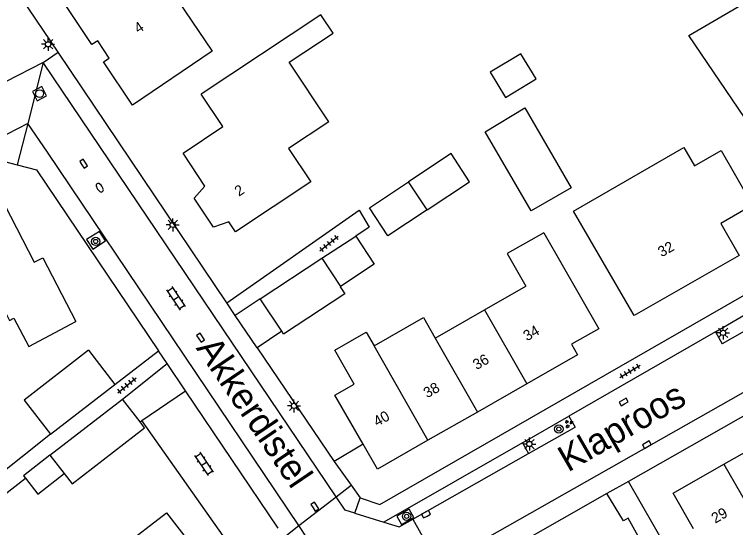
# Model space of a CAD drawing. Extents: x 136000 to 141014, y 402000 to 403500.
# Drawn here: x 137196.5 to 137265, y 402209.4 to 402258.2 of the extents above; entities that cross this region are included whole.
import ezdxf

# ---------------------------------------------------------------- set-up
doc = ezdxf.new("R2010")
doc.units = 0
for name, color, linetype in [('gg-afsc-erfafscheiding', 7, 'Continuous'), ('gg-afsc-muur', 7, 'Continuous'), ('gg-anno-huisnummerreeks BGT', 7, 'Continuous'), ('gg-anno-openbare ruimte label', 7, 'Continuous'), ('gg-bbg-bijgebouw', 7, 'Continuous'), ('gg-bbg-gedigitaliseerde bebouwing', 7, 'Continuous'), ('gg-bbg-gedigitaliseerde bijgebouw', 7, 'Continuous'), ('gg-bbg-hoofdgebouw', 7, 'Continuous'), ('gg-bbg-tussenscheiding', 7, 'Continuous'), ('gg-knt-verharding', 7, 'Continuous'), ('gg-knt-verharding nz', 7, 'Continuous'), ('gt-grn-weggrens', 7, 'Continuous'), ('gt-symb-boom', 7, 'Continuous'), ('gt-symb-brandkraan', 7, 'Continuous'), ('gt-symb-groenvak', 7, 'Continuous'), ('gt-symb-klinker verharding', 7, 'Continuous'), ('gt-symb-kolk', 7, 'Continuous'), ('gt-symb-lichtmast', 7, 'Continuous'), ('gt-symb-rioolschacht', 7, 'Continuous'), ('gt-symb-tegel verharding', 7, 'Continuous')]:
    doc.layers.add(name, color=color, linetype=linetype)

# ---------------------------------------------------------------- blocks, each defined once
blk = doc.blocks.new('gt0-TEG1')
at = {"layer": 'gt-symb-tegel verharding'}
for p, q in [((-1.125, 0), (1.125, 0)), ((-0.9, -0.25), (-0.9, 0.25)), ((-0.45, -0.25), (-0.45, 0.25)), ((0, -0.25), (0, 0.25)), ((0.45, -0.25), (0.45, 0.25)), ((0.9, -0.25), (0.9, 0.25))]:
    blk.add_line(p, q, dxfattribs=at)
blk = doc.blocks.new('gt0-RS')
at = {"layer": 'gt-symb-rioolschacht'}
blk.add_lwpolyline([(-0.5, -0.5), (0.5, -0.5), (0.5, 0.5), (-0.5, 0.5)], close=True, dxfattribs=at)
blk.add_circle((0, 0), 0.375, dxfattribs=at)
blk = doc.blocks.new('gt0-LMAST')
at = {"layer": 'gt-symb-lichtmast'}
for p, q in [((-0.182, 0.173), (-0.447, 0.438)), ((-0.005, 0.246), (-0.005, 0.621)), ((0.172, 0.173), (0.437, 0.438)), ((-0.255, -0.004), (-0.63, -0.004)), ((-0.182, -0.181), (-0.447, -0.446)), ((-0.005, -0.254), (-0.005, -0.629)), ((0.437, -0.446), (0.172, -0.181)), ((0.245, -0.004), (0.62, -0.004))]:
    blk.add_line(p, q, dxfattribs=at)
blk.add_circle((-0.005, -0.004), 0.25, dxfattribs=at)
blk = doc.blocks.new('gt0-KOLK')
at = {"layer": 'gt-symb-kolk'}
blk.add_lwpolyline([(0, 0), (0.375, 0), (0.375, 0.4), (-0.375, 0.4), (-0.375, 0), (0, 0)], dxfattribs=at)
blk = doc.blocks.new('gt0-BOOM')
at = {"layer": 'gt-symb-boom'}
for radius in [0.4, 0.2]:
    blk.add_circle((0, 0), radius, dxfattribs=at)
blk = doc.blocks.new('gt0-KL1')
at = {"layer": 'gt-symb-klinker verharding'}
for p, q in [((-1.15, 0.3), (1.15, 0.3)), ((-1, -0.3), (-1, 0.3)), ((-0.5, 0.3), (-0.5, 0.45)), ((0, -0.3), (0, 0.3)), ((0.5, 0.3), (0.5, 0.45)), ((1, -0.3), (1, 0.3)), ((-1.15, -0.3), (1.15, -0.3)), ((-0.5, -0.45), (-0.5, -0.3)), ((0.5, -0.45), (0.5, -0.3))]:
    blk.add_line(p, q, dxfattribs=at)
blk = doc.blocks.new('gt0-BR')
at = {"layer": 'gt-symb-brandkraan'}
for centre, radius, start, end in [((-0.244, 0), 0.206, 107.56694, 252.43307), ((0.599, -2.664), 3, 106.89205, 107.56694), ((0, -0.691), 0.938, 73.10799, 106.89205), ((-0.599, -2.664), 3, 72.43309, 73.10799), ((0.244, 0), 0.206, 287.56695, 72.43309), ((0.599, 2.664), 3, 252.43307, 253.10797), ((0, 0.691), 0.938, 253.10797, 286.89206), ((-0.599, 2.664), 3, 286.89206, 287.56695)]:
    blk.add_arc(centre, radius, start, end, dxfattribs=at)
blk = doc.blocks.new('gt0-GRVAK')
at = {"layer": 'gt-symb-groenvak'}
for p, q in [((-0.11, 0.189), (-0.228, 0.24)), ((-0.182, 0.153), (0.088, 0.153)), ((-0.091, 0.211), (-0.156, 0.322)), ((-0.047, 0.214), (-0.047, 0.393)), ((-0.004, 0.211), (0.061, 0.322)), ((0.015, 0.189), (0.133, 0.24)), ((0.262, -0.052), (0.197, 0.059)), ((0.305, -0.049), (0.305, 0.13)), ((0.349, -0.052), (0.414, 0.059)), ((-0.245, -0.228), (-0.363, -0.177)), ((-0.318, -0.264), (-0.047, -0.264)), ((-0.226, -0.206), (-0.291, -0.095)), ((-0.183, -0.203), (-0.183, -0.024)), ((-0.139, -0.206), (-0.074, -0.095)), ((-0.12, -0.228), (-0.002, -0.177)), ((0.243, -0.074), (0.125, -0.023)), ((0.17, -0.11), (0.441, -0.11)), ((0.368, -0.074), (0.486, -0.023))]:
    blk.add_line(p, q, dxfattribs=at)

msp = doc.modelspace()

# ---------------------------------------------------------------- linework, layer by layer
at = {"layer": 'gg-afsc-erfafscheiding'}
for p, q in [((137219.837, 402231.14), (137217.456, 402229.568)), ((137206.004, 402223.001), (137210.155, 402226.211))]:
    msp.add_line(p, q, dxfattribs=at)
for points in [[(137274.094, 402236.239), (137260.587, 402256.216), (137272.524, 402263.213), (137236.791, 402313.855)], [(137216.641, 402230.78), (137229.229, 402239.591), (137230.189, 402237.973), (137228.904, 402237.125)], [(137199.886, 402218.262), (137194.388, 402213.883), (137195.486, 402212.505), (137197.512, 402214.076)]]:
    msp.add_lwpolyline(points, dxfattribs=at)
at = {"layer": 'gg-afsc-muur'}
for p, q in [((137221.877, 402228.062), (137219.525, 402226.491)), ((137219.525, 402226.491), (137226.858, 402215.65))]:
    msp.add_line(p, q, dxfattribs=at)
at = {"layer": 'gg-bbg-bijgebouw'}
for p, q in [((137203.516, 402226.258), (137206.004, 402223.001)), ((137199.886, 402218.262), (137206.004, 402223.001)), ((137199.835, 402216.269), (137206.723, 402221.602)), ((137208.4, 402219.444), (137206.723, 402221.602)), ((137199.835, 402216.269), (137197.337, 402214.299)), ((137197.337, 402214.299), (137197.512, 402214.076))]:
    msp.add_line(p, q, dxfattribs=at)
for points in [[(137201.198, 402214.528), (137201.956, 402213.553), (137208.837, 402218.882), (137208.4, 402219.444)], [(137197.512, 402214.076), (137198.693, 402212.567), (137201.198, 402214.528)]]:
    msp.add_lwpolyline(points, dxfattribs=at)
at = {"layer": 'gg-bbg-gedigitaliseerde bebouwing'}
for p, q in [((137241.145, 402230.092), (137245.085, 402232.342)), ((137236.457, 402227.415), (137241.145, 402230.092)), ((137229.913, 402227.964), (137230.65, 402226.676))]:
    msp.add_line(p, q, dxfattribs=at)
for points in [[(137226.357, 402248), (137222.58, 402253.667), (137226.753, 402256.44), (137225.602, 402258.186), (137214.207, 402250.616)], [(137249.621, 402239.488), (137260.115, 402245.552), (137261.119, 402243.815), (137263.634, 402245.268)], [(137246.78, 402237.441), (137243.306, 402235.455), (137245.085, 402232.342)], [(137187.607, 402225.505), (137195.685, 402229.712), (137196.007, 402229.1), (137196.398, 402229.306), (137197.821, 402226.62), (137202.308, 402228.986)], [(137230.65, 402226.676), (137235.345, 402229.36), (137236.457, 402227.415)]]:
    msp.add_lwpolyline(points, dxfattribs=at)
at = {"layer": 'gg-bbg-gedigitaliseerde bijgebouw'}
for points in [[(137241.697, 402252.707), (137243.143, 402250.316), (137246.061, 402252.081), (137244.614, 402254.472), (137241.697, 402252.707)], [(137249.388, 402241.727), (137245.585, 402239.533), (137241.227, 402247.052), (137244.981, 402249.323), (137249.388, 402241.727)], [(137235.7, 402239.626), (137239.738, 402242.298), (137237.976, 402244.966), (137233.932, 402242.291)], [(137235.7, 402239.626), (137231.964, 402237.153), (137230.202, 402239.823), (137233.932, 402242.291)], [(137203.516, 402226.258), (137197.389, 402221.499), (137199.886, 402218.262)]]:
    msp.add_lwpolyline(points, dxfattribs=at)
at = {"layer": 'gg-bbg-hoofdgebouw'}
for p, q in [((137225.691, 402235.004), (137228.904, 402237.125)), ((137219.837, 402231.14), (137225.691, 402235.004)), ((137221.877, 402228.062), (137219.837, 402231.14)), ((137249.996, 402225.807), (137245.168, 402223.048)), ((137245.168, 402223.048), (137240.481, 402220.369)), ((137240.481, 402220.369), (137235.774, 402217.679)), ((137263.913, 402215.4), (137268.6, 402218.08)), ((137259.085, 402212.64), (137263.913, 402215.4)), ((137261.007, 402209.258), (137259.085, 402212.64))]:
    msp.add_line(p, q, dxfattribs=at)
for points in [[(137214.326, 402268.029), (137208.802, 402264.309), (137215.266, 402254.704), (137207.687, 402249.59), (137204.944, 402253.69), (137205.454, 402254.04), (137204.381, 402255.691), (137203.834, 402255.347), (137201.085, 402259.445), (137201.905, 402259.994)], [(137214.578, 402241.881), (137212.502, 402245.014), (137216.258, 402247.541), (137214.207, 402250.616)], [(137226.357, 402248), (137222.524, 402245.449), (137224.644, 402242.271), (137217.473, 402237.51), (137216.838, 402238.468)], [(137263.634, 402245.268), (137266.636, 402240.048), (137263.612, 402238.309), (137265.354, 402235.28), (137255.386, 402229.549), (137249.621, 402239.488)], [(137216.838, 402238.468), (137215.376, 402237.972), (137213.552, 402240.73), (137214.578, 402241.881)], [(137185.68, 402236.339), (137194.96, 402241.184), (137198.35, 402234.646), (137199.151, 402235.051), (137202.308, 402228.986)], [(137246.78, 402237.441), (137252.013, 402228.287), (137249.418, 402226.819), (137249.996, 402225.807)], [(137228.904, 402237.125), (137230.673, 402234.453), (137227.46, 402232.333)], [(137227.46, 402232.333), (137227.415, 402232.303), (137227.86, 402231.632), (137222.055, 402227.793), (137221.877, 402228.062)], [(137229.609, 402217.311), (137226.922, 402221.993), (137228.752, 402223.023), (137226.909, 402226.246), (137229.913, 402227.964)], [(137235.774, 402217.679), (137230.973, 402214.935), (137229.609, 402217.311)], [(137206.64, 402207.476), (137210.905, 402210.789), (137215.738, 402204.565), (137211.235, 402201.061), (137210.37, 402202.189)]]:
    msp.add_lwpolyline(points, dxfattribs=at)
at = {"layer": 'gg-bbg-tussenscheiding'}
for p, q in [((137235.7, 402239.626), (137233.932, 402242.291)), ((137225.691, 402235.004), (137227.46, 402232.333)), ((137241.145, 402230.092), (137245.168, 402223.048)), ((137236.457, 402227.415), (137240.481, 402220.369)), ((137235.774, 402217.679), (137230.65, 402226.676)), ((137199.835, 402216.269), (137201.198, 402214.528)), ((137263.913, 402215.4), (137267.921, 402208.387))]:
    msp.add_line(p, q, dxfattribs=at)
at = {"layer": 'gg-knt-verharding'}
for p, q in [((137200.616, 402254.615), (137196.781, 402260.319)), ((137216.641, 402230.78), (137200.616, 402254.615)), ((137217.456, 402229.568), (137216.641, 402230.78)), ((137219.525, 402226.491), (137217.456, 402229.568)), ((137263.108, 402227.995), (137249.179, 402219.977)), ((137263.108, 402227.995), (137263.742, 402226.855)), ((137210.968, 402225.004), (137210.155, 402226.211)), ((137276.905, 402226.297), (137254.831, 402213.772)), ((137206.723, 402221.602), (137210.968, 402225.004)), ((137212.719, 402222.405), (137210.968, 402225.004)), ((137208.567, 402219.558), (137212.719, 402222.405)), ((137208.4, 402219.444), (137208.567, 402219.558)), ((137217.635, 402206.707), (137208.567, 402219.558)), ((137244.747, 402217.437), (137249.179, 402219.977)), ((137249.179, 402219.977), (137249.779, 402218.932)), ((137245.335, 402216.41), (137249.779, 402218.932)), ((137229.609, 402217.311), (137226.858, 402215.65)), ((137244.747, 402217.437), (137231.59, 402209.892)), ((137244.747, 402217.437), (137245.335, 402216.41)), ((137226.858, 402215.65), (137228.469, 402213.401)), ((137227.055, 402212.307), (137228.469, 402213.401)), ((137228.469, 402213.401), (137229.32, 402212.214)), ((137254.831, 402213.772), (137252.77, 402212.603)), ((137258.305, 402207.711), (137254.831, 402213.772)), ((137252.77, 402212.603), (137237.744, 402204.077)), ((137223.506, 402209.56), (137227.055, 402212.307)), ((137228.808, 402210.762), (137229.32, 402212.214)), ((137228.808, 402210.762), (137231.59, 402209.892)), ((137234.339, 402210.172), (137236.787, 402205.79)), ((137222.092, 402208.466), (137223.506, 402209.56))]:
    msp.add_line(p, q, dxfattribs=at)
for points in [[(137124.757, 402208.239), (137194.898, 402244.385), (137196.728, 402243.905)], [(137196.728, 402243.905), (137198.557, 402243.424), (137210.155, 402226.211)], [(137263.108, 402227.995), (137283.621, 402240.006), (137285.343, 402241.097)], [(137285.998, 402240.007), (137271.351, 402231.173), (137263.742, 402226.855)], [(137203.314, 402236.783), (137203.903, 402235.882), (137205.125, 402236.658), (137204.536, 402237.558), (137203.314, 402236.783)], [(137229.32, 402212.214), (137231.192, 402211.578), (137274.094, 402236.239)], [(137256.831, 402206.617), (137254.799, 402210.265), (137254.37, 402210.016), (137252.77, 402212.603)], [(137232.816, 402210.462), (137233.263, 402209.679), (137234.431, 402210.332), (137233.984, 402211.115), (137232.816, 402210.462)]]:
    msp.add_lwpolyline(points, dxfattribs=at)
at = {"layer": 'gg-knt-verharding nz'}
for p, q in [((137199.183, 402253.649), (137195.628, 402251.816)), ((137227.055, 402212.307), (137199.183, 402253.649)), ((137276.356, 402228.257), (137236.787, 402205.79)), ((137221.54, 402209.309), (137212.719, 402222.405)), ((137234.339, 402210.172), (137245.335, 402216.41))]:
    msp.add_line(p, q, dxfattribs=at)
for points in [[(137197.733, 402247.823), (137194.744, 402246.314), (137120.282, 402207.889)], [(137223.506, 402209.56), (137199.603, 402245.095), (137197.733, 402247.823)], [(137228.808, 402210.762), (137227.907, 402211.044), (137227.055, 402212.307)], [(137231.59, 402209.892), (137233.044, 402209.437), (137234.339, 402210.172)], [(137224.109, 402207.421), (137224.3, 402208.379), (137223.506, 402209.56)]]:
    msp.add_lwpolyline(points, dxfattribs=at)
at = {"layer": 'gt-grn-weggrens'}
for p, q in [((137199.183, 402253.649), (137200.616, 402254.615)), ((137199.183, 402253.649), (137197.733, 402247.823)), ((137197.733, 402247.823), (137196.728, 402243.905))]:
    msp.add_line(p, q, dxfattribs=at)

# ---------------------------------------------------------------- block references
at = {"layer": 'gt-symb-boom'}
for p in [(137204.185, 402236.609), (137248.217, 402218.758), (137233.746, 402210.445)]:
    msp.add_blockref('gt0-BOOM', p, dxfattribs=at)
at = {"layer": 'gt-symb-brandkraan', "rotation": 123.70595653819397}
msp.add_blockref('gt0-BR', (137204.573, 402241.723), dxfattribs=at)
at = {"layer": 'gt-symb-groenvak', "rotation": 27.256871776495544}
msp.add_blockref('gt0-GRVAK', (137249.137, 402219.258), dxfattribs=at)
at = {"layer": 'gt-symb-klinker verharding'}
for p, rotation in [((137211.812, 402231.202), -56.087487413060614), ((137214.472, 402215.439), -56.135056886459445)]:
    msp.add_blockref('gt0-KL1', p, dxfattribs=dict(at, rotation=rotation))
at = {"layer": 'gt-symb-kolk'}
for p, rotation in [((137202.875, 402243.901), -56.00796028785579), ((137213.99, 402227.343), -56.00796028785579), ((137254.473, 402221.153), 29.588607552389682), ((137256.682, 402217.096), 29.588607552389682), ((137224.853, 402211.254), -56.00796028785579), ((137235.687, 402210.473), 29.588607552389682)]:
    msp.add_blockref('gt0-KOLK', p, dxfattribs=dict(at, rotation=rotation))
at = {"layer": 'gt-symb-lichtmast'}
for p in [(137199.664, 402255.377), (137211.512, 402238.187), (137263.83, 402227.91), (137223.044, 402220.959), (137245.419, 402217.33)]:
    msp.add_blockref('gt0-LMAST', p, dxfattribs=at)
at = {"layer": 'gt-symb-rioolschacht', "rotation": 27.256871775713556}
msp.add_blockref('gt0-RS', (137198.85, 402250.676), dxfattribs=at)
at = {"layer": 'gt-symb-tegel verharding'}
for p, rotation in [((137226.376, 402236.417), 39.11608916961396), ((137254.977, 402224.245), 30.66892664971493), ((137207.149, 402222.912), 39.11608916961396)]:
    msp.add_blockref('gt0-TEG1', p, dxfattribs=dict(at, rotation=rotation))

# ---------------------------------------------------------------- texts
at = {"layer": 'gg-anno-huisnummerreeks BGT'}
for s, rotation, p in [('4', 33, (137208.246, 402256.372)), ('2', 33.5, (137217.801, 402240.853)), ('32', 29.9, (137257.995, 402235.086)), ('34', 29.7, (137245.187, 402227.091)), ('36', 29.7, (137240.397, 402224.354)), ('38', 29.7, (137235.701, 402221.669)), ('40', 29.7, (137230.947, 402218.952)), ('29', 29.7, (137263.073, 402209.737))]:
    msp.add_text(s, height=1, rotation=rotation, dxfattribs=at).set_placement(p)
at = {"layer": 'gg-anno-openbare ruimte label'}
for s, rotation, p in [('Akkerdistel', 304.2, (137213.677, 402226.451)), ('Klaproos', 30, (137249.089, 402214.603))]:
    msp.add_text(s, height=2.5, rotation=rotation, dxfattribs=at).set_placement(p)

doc.saveas('drawing.dxf')
